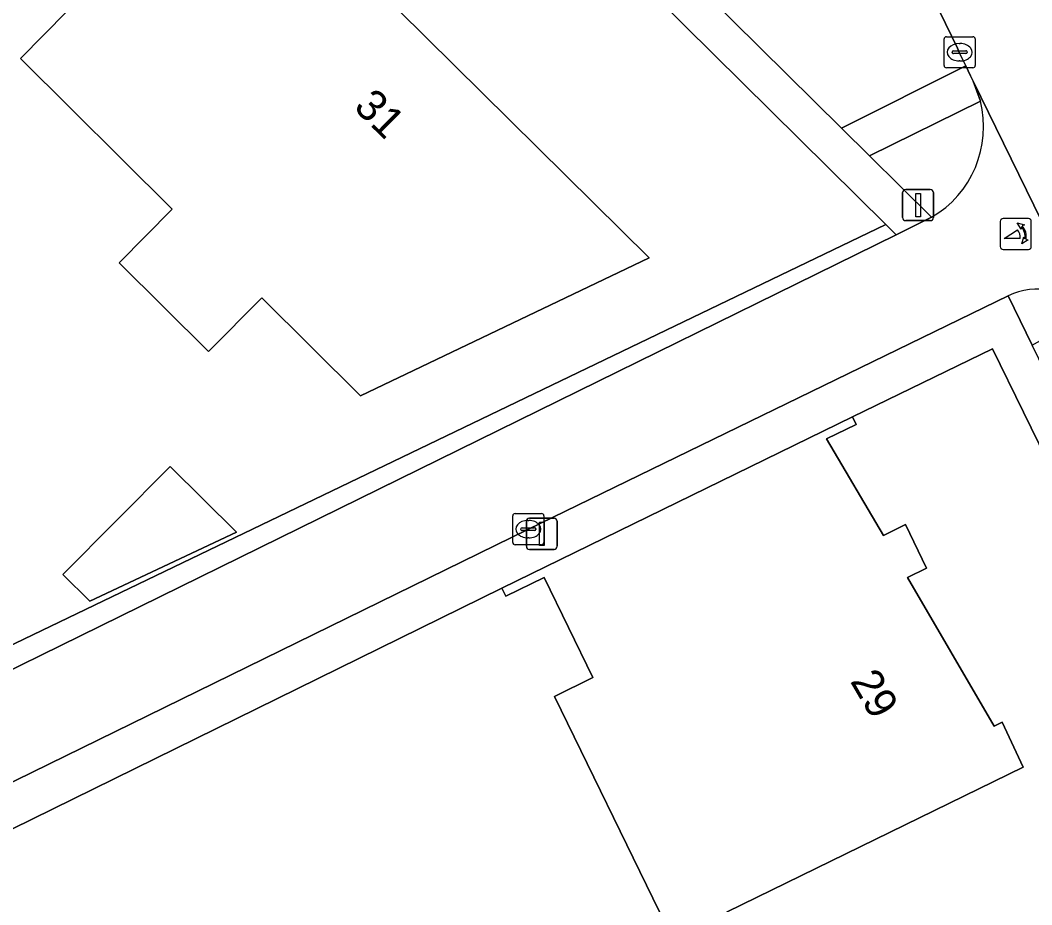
# Model space of a CAD drawing. Extents: x 160455 to 162082, y 388339 to 389736.
# Drawn here: x 160573.67 to 160606.15, y 389250.23 to 389278.62 of the extents above; entities that cross this region are included whole.
import ezdxf

# ---------------------------------------------------------------- set-up
doc = ezdxf.new("R2010")
doc.units = 0
for name, color, linetype in [('IMGEO_Erf', 7, 'Continuous'), ('IMGEO_Fietspad_open', 7, 'Continuous'), ('IMGEO_Groenvoorziening', 7, 'Continuous'), ('IMGEO_Hek', 7, 'Continuous'), ('IMGEO_Kolk', 7, 'Continuous'), ('IMGEO_Lichtmast', 7, 'Continuous'), ('IMGEO_Pand', 7, 'Continuous'), ('IMGEO_Pand_nummerreeks', 7, 'Continuous'), ('IMGEO_Poller', 7, 'Continuous'), ('IMGEO_Rijbaan_lokaal_gesloten', 7, 'Continuous'), ('IMGEO_Voetpad_open', 7, 'Continuous')]:
    doc.layers.add(name, color=color, linetype=linetype)

msp = doc.modelspace()

# ---------------------------------------------------------------- linework, layer by layer
at = {"layer": 'IMGEO_Erf'}
for points in [[(160541.05, 389331.762), (160529.566, 389343.175), (160522.54, 389350.099), (160521.166, 389351.453), (160477.215, 389344.925), (160476.499, 389344.819), (160504.087, 389317.168), (160566.726, 389255.359), (160601.464, 389272.056), (160573.763, 389299.438)], [(160580.445, 389284.259), (160593.871, 389270.993), (160584.597, 389266.558), (160581.43, 389269.706), (160579.715, 389267.98), (160576.847, 389270.831), (160578.555, 389272.55), (160573.684, 389277.391)], [(160578.491, 389264.298), (160580.612, 389262.19), (160575.909, 389259.968), (160575.042, 389260.829)]]:
    msp.add_lwpolyline(points, close=True, dxfattribs=at)
for points in [[(160613.732, 389250), (160608.869, 389259.939), (160604.891, 389268.07), (160600.397, 389265.889), (160600.516, 389265.647), (160599.564, 389265.182), (160601.394, 389262.082), (160602.103, 389262.429), (160602.768, 389261.031), (160602.157, 389260.732), (160604.949, 389255.962), (160605.201, 389256.085), (160605.873, 389254.642), (160596.367, 389250)], [(160594.198, 389250), (160590.823, 389256.912), (160592.063, 389257.519), (160590.491, 389260.736), (160589.261, 389260.135), (160589.139, 389260.387), (160570.784, 389251.368)]]:
    msp.add_lwpolyline(points, dxfattribs=at)
at = {"layer": 'IMGEO_Fietspad_open'}
for points in [[(160607.934, 389269.186), (160604.274, 389276.665), (160604.507, 389276.021)], [(160602.938, 389272.292), (160601.799, 389271.725), (160567.298, 389254.787), (160566.609, 389254.449), (160568.044, 389251.495), (160572.982, 389253.961), (160589.99, 389262.282), (160605.394, 389269.769)]]:
    msp.add_lwpolyline(points, dxfattribs=at)
for centre, radius, start, end in [((160601.23, 389275.205), 3.377, 300.3777, 13.9839), ((160606.309, 389267.93), 2.054, 37.6966, 116.4493)]:
    msp.add_arc(centre, radius, start, end, dxfattribs=at)
at = {"layer": 'IMGEO_Groenvoorziening'}
for points in [[(160598.555, 389288.438), (160598.054, 389289.461), (160597.793, 389289.932), (160597.492, 389290.378), (160597.152, 389290.795), (160596.775, 389291.18), (160596.366, 389291.53), (160595.835, 389291.896), (160589.542, 389285.527), (160600.041, 389275.154), (160604.033, 389277.156), (160603.826, 389277.585), (160603.771, 389277.723)], [(160601.799, 389271.725), (160601.464, 389272.056), (160566.726, 389255.359), (160567.298, 389254.787)]]:
    msp.add_lwpolyline(points, close=True, dxfattribs=at)
for points in [[(160604.507, 389276.021), (160600.945, 389274.261)], [(160600.945, 389274.261), (160602.938, 389272.292)], [(160605.394, 389269.769), (160606.168, 389268.191), (160607.934, 389269.186)]]:
    msp.add_lwpolyline(points, dxfattribs=at)
for centre, radius, start, end in [((160601.23, 389275.205), 3.377, 300.3777, 13.9839), ((160606.309, 389267.93), 2.054, 37.6966, 116.4493)]:
    msp.add_arc(centre, radius, start, end, dxfattribs=at)
at = {"layer": 'IMGEO_Hek'}
msp.add_lwpolyline([(160601.464, 389272.056), (160566.726, 389255.359)], dxfattribs=at)
at = {"layer": 'IMGEO_Kolk'}
for p, q in [((160603.337, 389277.163), (160603.337, 389278.015)), ((160603.412, 389278.089), (160604.264, 389278.089)), ((160603.825, 389277.869), (160603.85, 389277.869)), ((160604.338, 389278.015), (160604.338, 389277.163)), ((160603.596, 389277.583), (160603.596, 389277.595)), ((160604.034, 389277.546), (160603.636, 389277.546)), ((160603.639, 389277.632), (160604.037, 389277.632)), ((160604.08, 389277.595), (160604.08, 389277.583)), ((160603.848, 389277.309), (160603.823, 389277.309)), ((160604.264, 389277.089), (160603.412, 389277.089)), ((160589.488, 389261.857), (160589.488, 389262.709)), ((160589.563, 389262.783), (160590.415, 389262.783)), ((160589.976, 389262.563), (160590.001, 389262.563)), ((160590.489, 389262.709), (160590.489, 389261.857)), ((160589.747, 389262.277), (160589.747, 389262.289)), ((160590.185, 389262.24), (160589.787, 389262.24)), ((160589.79, 389262.326), (160590.188, 389262.326)), ((160590.231, 389262.289), (160590.231, 389262.277)), ((160589.999, 389262.003), (160589.974, 389262.003)), ((160590.415, 389261.783), (160589.563, 389261.783))]:
    msp.add_line(p, q, dxfattribs=at)
for points in [[(160603.337, 389277.163), (160603.337, 389278.015)], [(160603.412, 389278.089), (160604.264, 389278.089)], [(160604.338, 389278.015), (160604.338, 389277.163)], [(160604.264, 389277.089), (160603.412, 389277.089)], [(160589.488, 389261.857), (160589.488, 389262.709)], [(160589.563, 389262.783), (160590.415, 389262.783)], [(160590.489, 389262.709), (160590.489, 389261.857)], [(160590.415, 389261.783), (160589.563, 389261.783)]]:
    msp.add_lwpolyline(points, dxfattribs=at)
for centre, radius, start, end in [((160603.414, 389278.013), 0.0765, 91.552, 178.448), ((160603.414, 389278.013), 0.0765, 91.552, 178.448), ((160604.262, 389278.013), 0.0765, 1.552, 88.448), ((160604.262, 389278.013), 0.0765, 1.552, 88.448), ((160603.636, 389277.592), 0.0403, 85.8775, 175.7526), ((160603.633, 389277.582), 0.0366, 178.938, 274.7102), ((160604.037, 389277.589), 0.043, 264.8664, 352.4533), ((160604.041, 389277.594), 0.0386, 1.7309, 96.639), ((160603.414, 389277.165), 0.0765, 181.552, 268.448), ((160603.414, 389277.165), 0.0765, 181.552, 268.448), ((160604.262, 389277.165), 0.0765, 271.552, 358.448), ((160604.262, 389277.165), 0.0765, 271.552, 358.448), ((160589.565, 389262.707), 0.0765, 91.552, 178.448), ((160589.565, 389262.707), 0.0765, 91.552, 178.448), ((160590.413, 389262.707), 0.0765, 1.552, 88.448), ((160590.413, 389262.707), 0.0765, 1.552, 88.448), ((160589.787, 389262.286), 0.0403, 85.8775, 175.7526), ((160589.784, 389262.276), 0.0366, 178.938, 274.7102), ((160590.188, 389262.283), 0.043, 264.8664, 352.4533), ((160590.192, 389262.288), 0.0386, 1.7309, 96.639), ((160589.565, 389261.859), 0.0765, 181.552, 268.448), ((160589.565, 389261.859), 0.0765, 181.552, 268.448), ((160590.413, 389261.859), 0.0765, 271.552, 358.448), ((160590.413, 389261.859), 0.0765, 271.552, 358.448)]:
    msp.add_arc(centre, radius, start, end, dxfattribs=at)
for centre, major_axis, ratio, start_param, end_param in [((160603.824, 389277.589), (-0.387, 0.002), 0.722429, 4.712389, 7.853982), ((160603.849, 389277.589), (-0.39, 0.002), 0.717154, 1.570796, 4.712389), ((160589.975, 389262.283), (-0.387, 0.002), 0.722429, 4.712389, 7.853982), ((160590, 389262.283), (-0.39, 0.002), 0.717154, 1.570796, 4.712389)]:
    msp.add_ellipse(centre, major_axis=major_axis, ratio=ratio, start_param=start_param, end_param=end_param, dxfattribs=at)
at = {"layer": 'IMGEO_Lichtmast'}
for p, q in [((160602.005, 389272.286), (160602.005, 389273.086)), ((160602.005, 389273.086), (160602.005, 389272.286)), ((160602.105, 389273.186), (160602.895, 389273.186)), ((160602.895, 389273.186), (160602.105, 389273.186)), ((160602.995, 389273.086), (160602.995, 389272.286)), ((160602.995, 389272.286), (160602.995, 389273.086)), ((160602.895, 389272.186), (160602.105, 389272.186)), ((160602.105, 389272.186), (160602.895, 389272.186)), ((160590.024, 389262.634), (160590.814, 389262.634)), ((160590.814, 389262.634), (160590.024, 389262.634)), ((160589.924, 389261.734), (160589.924, 389262.534)), ((160589.924, 389262.534), (160589.924, 389261.734)), ((160590.914, 389262.534), (160590.914, 389261.734)), ((160590.914, 389261.734), (160590.914, 389262.534)), ((160590.814, 389261.634), (160590.024, 389261.634)), ((160590.024, 389261.634), (160590.814, 389261.634))]:
    msp.add_line(p, q, dxfattribs=at)
for points in [[(160602.425, 389273.061), (160602.575, 389273.061), (160602.575, 389272.311), (160602.425, 389272.311), (160602.425, 389273.061)], [(160590.344, 389262.509), (160590.494, 389262.509), (160590.494, 389261.759), (160590.344, 389261.759), (160590.344, 389262.509)]]:
    msp.add_lwpolyline(points, dxfattribs=at)
for centre, start, end in [((160602.105, 389273.086), 90, 180), ((160602.105, 389273.086), 90, 180), ((160602.895, 389273.086), 0, 90), ((160602.895, 389273.086), 360, 90), ((160602.105, 389272.286), 180, 270), ((160602.105, 389272.286), 180, 270), ((160602.895, 389272.286), 270, 0), ((160602.895, 389272.286), 270, 0), ((160590.024, 389262.534), 90, 180), ((160590.024, 389262.534), 90, 180), ((160590.814, 389262.534), 0, 90), ((160590.814, 389262.534), 360, 90), ((160590.024, 389261.734), 180, 270), ((160590.024, 389261.734), 180, 270), ((160590.814, 389261.734), 270, 0), ((160590.814, 389261.734), 270, 0)]:
    msp.add_arc(centre, 0.1, start, end, dxfattribs=at)
at = {"layer": 'IMGEO_Pand'}
for points in [[(160584.597, 389266.558), (160593.871, 389270.993), (160580.445, 389284.259), (160573.684, 389277.391), (160578.555, 389272.55), (160576.847, 389270.831), (160579.715, 389267.98), (160581.43, 389269.706)], [(160592.063, 389257.519), (160590.823, 389256.912), (160594.198, 389250), (160594.616, 389249.145), (160596.367, 389250), (160605.873, 389254.642), (160605.201, 389256.085), (160604.949, 389255.962), (160602.157, 389260.732), (160602.768, 389261.031), (160602.103, 389262.429), (160601.394, 389262.082), (160599.564, 389265.182), (160600.516, 389265.647), (160600.397, 389265.889), (160589.139, 389260.387), (160589.261, 389260.135), (160590.491, 389260.736)], [(160575.909, 389259.968), (160580.612, 389262.19), (160578.491, 389264.298), (160575.042, 389260.829)]]:
    msp.add_lwpolyline(points, close=True, dxfattribs=at)
at = {"layer": 'IMGEO_Poller'}
for p, q in [((160605.141, 389272.16), (160605.141, 389271.353)), ((160605.141, 389272.16), (160605.141, 389271.353)), ((160606.043, 389272.255), (160605.235, 389272.255)), ((160606.043, 389272.255), (160605.235, 389272.255)), ((160606.137, 389271.353), (160606.137, 389272.16)), ((160606.137, 389271.353), (160606.137, 389272.16)), ((160605.235, 389271.258), (160606.043, 389271.258)), ((160605.235, 389271.258), (160606.043, 389271.258))]:
    msp.add_line(p, q, dxfattribs=at)
for points in [[(160605.82, 389271.984), (160605.808, 389271.911), (160605.683, 389272.116)], [(160605.683, 389272.116), (160605.914, 389272.05), (160605.843, 389272.018)], [(160605.776, 389271.611), (160605.263, 389271.611), (160605.693, 389271.886)], [(160605.836, 389271.439), (160605.902, 389271.67), (160605.932, 389271.602)], [(160605.968, 389271.575), (160606.04, 389271.564), (160605.836, 389271.439)]]:
    msp.add_lwpolyline(points, dxfattribs=at)
for centre, radius, start, end in [((160605.235, 389272.16), 0.0946, 90, 180), ((160605.235, 389272.16), 0.0946, 90, 180), ((160605.462, 389271.671), 0.476, 351.7527, 41.1691), ((160605.462, 389271.671), 0.516, 349.3569, 42.2912), ((160606.043, 389272.16), 0.0946, 0, 90), ((160606.043, 389272.16), 0.0946, 0, 90), ((160605.448, 389271.661), 0.332, 351.3247, 42.4854), ((160605.235, 389271.353), 0.0946, 180, 270), ((160605.235, 389271.353), 0.0946, 180, 270), ((160606.043, 389271.353), 0.0946, 270, 0), ((160606.043, 389271.353), 0.0946, 270, 0)]:
    msp.add_arc(centre, radius, start, end, dxfattribs=at)
at = {"layer": 'IMGEO_Rijbaan_lokaal_gesloten'}
msp.add_lwpolyline([(160598.555, 389288.438), (160603.771, 389277.723), (160603.826, 389277.585), (160604.033, 389277.156), (160604.19, 389276.831), (160604.274, 389276.665), (160607.934, 389269.186)], dxfattribs=at)
at = {"layer": 'IMGEO_Voetpad_open'}
for points in [[(160541.05, 389331.762), (160573.763, 389299.438), (160601.464, 389272.056), (160601.799, 389271.725), (160602.938, 389272.292), (160600.945, 389274.261), (160600.041, 389275.154), (160589.542, 389285.527), (160587.973, 389287.078), (160585.461, 389289.565), (160577.128, 389297.804), (160574.661, 389300.244), (160566.152, 389308.656)], [(160647.591, 389183.445), (160646.073, 389186.576), (160641.072, 389196.816), (160639.547, 389199.927), (160634.553, 389210.156), (160633.037, 389213.265), (160628.038, 389223.501), (160626.497, 389226.634), (160621.214, 389237.441), (160619.692, 389240.555), (160615.075, 389250), (160614.963, 389250.229), (160613.438, 389253.337), (160609.949, 389260.462), (160607.699, 389265.057), (160606.168, 389268.191), (160605.394, 389269.769), (160589.99, 389262.282), (160572.982, 389253.961)], [(160570.784, 389251.368), (160589.139, 389260.387), (160600.397, 389265.889), (160604.891, 389268.07), (160608.869, 389259.939), (160613.732, 389250), (160618.655, 389239.938), (160631.834, 389212.986), (160644.997, 389186.036), (160650.888, 389173.962)]]:
    msp.add_lwpolyline(points, dxfattribs=at)
msp.add_lwpolyline([(160604.033, 389277.156), (160600.041, 389275.154), (160600.945, 389274.261), (160604.507, 389276.021), (160604.274, 389276.665), (160604.19, 389276.831)], close=True, dxfattribs=at)

# ---------------------------------------------------------------- texts
at = {"layer": 'IMGEO_Pand_nummerreeks'}
for s, rotation, p in [('31', 315.3434, (160584.345, 389275.794)), ('29', 300.3415, (160600.305, 389257.404))]:
    msp.add_text(s, height=1, rotation=rotation, dxfattribs=at).set_placement(p)

doc.saveas('drawing.dxf')
